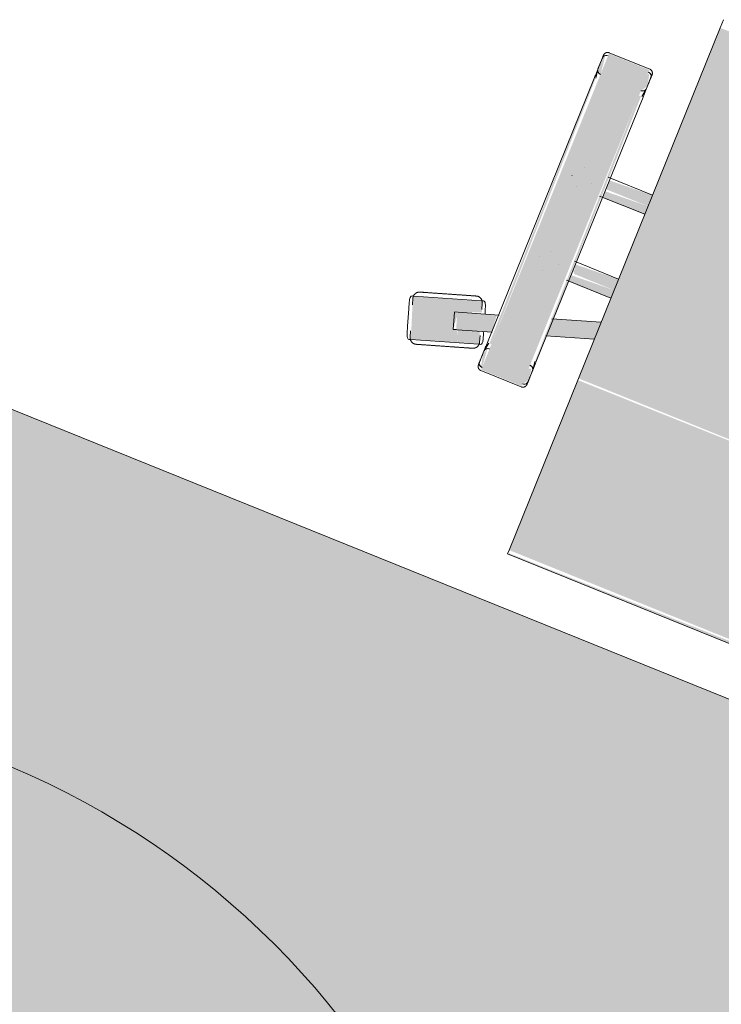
# Model space of a CAD drawing. Header units: millimetres. Extents: x -526411 to -400573, y 47353 to 130199.
# Tile 432 of 543: x -473931 to -473420, y 121459 to 122175. Entities that reach past the tile are written whole.
import ezdxf

# ---------------------------------------------------------------- set-up
doc = ezdxf.new("R2010")
doc.units = ezdxf.units.MM
doc.layers.add('I-FURN', color=30, linetype='Continuous', lineweight=18)
doc.layers.add('I-FURN-IDEN', color=211, linetype='Continuous', lineweight=18)

# ---------------------------------------------------------------- blocks, each defined once
blk = doc.blocks.new('80_KA_CE2_coupe werkplek 2P - Type 2-2942185-3e Verdieping - Percelen telling LI')
at = {"layer": 'I-FURN'}
blk.add_hatch(color=122, dxfattribs=at).paths.add_polyline_path([(825, 53.43), (825, 853.43), (-825, 853.43), (-825, 53.43), (480.42, 53.43)], flags=0)
blk.add_line((825, 853.43), (-825, 853.43), dxfattribs=at)
blk = doc.blocks.new('82_3B_bureaustoel - directie vierkant - 82_3B_bureaustoel - directie vierkant-V32-3e Verdieping - Percelen telling LI')
at = {"layer": 'I-FURN'}
for points in [[(-203.2, 241.23), (-203.2, 238.17), (203.2, 240.34), (201.96, 241.23), (-202.94, 241.23)], [(-203.2, 238.17), (-203.2, 106.04), (203.2, 106.04), (203.2, 238.17), (-181.48, 238.17)], [(239.51, 124.06), (239.51, 104), (271.26, 104), (271.26, 124.06), (248.63, 124.06)], [(-203.2, 106.04), (-203.2, 103.38), (203.2, 104.71), (203.2, 106.04), (-128.07, 106.04)], [(-203.2, 103.38), (-203.2, -171.84), (203.2, -171.84), (203.2, 103.38), (-127, 103.38)], [(236.34, 104), (237.93, -104), (239.51, -104), (237.27, 104), (236.45, 104)], [(239.51, 104), (239.51, -104), (271.26, -104), (271.26, 104)], [(271.26, 104), (273.51, -104), (274.44, -102.72), (272.85, 104), (272.09, 104)], [(203.2, 40.26), (203.2, 34.13), (236.34, 35.77), (236.34, 40.26), (228.71, 40.26)], [(203.2, 34.13), (203.2, 31.75), (236.34, 31.75), (234.46, 34.13), (231.19, 34.13)], [(203.2, 31.75), (203.2, 25.62), (236.34, 27.34), (235.42, 31.75), (232.15, 31.75)], [(203.2, -25.62), (203.2, -31.75), (236.34, -30.11), (236.34, -25.62), (204.66, -25.62)], [(203.2, -31.75), (203.2, -34.13), (236.34, -34.13), (236.34, -31.75), (207.14, -31.75)], [(203.2, -34.13), (203.2, -40.26), (236.34, -38.62), (236.34, -34.13), (208.1, -34.13)], [(239.51, -104), (239.51, -124.06), (271.26, -124.06), (271.26, -104)]]:
    blk.add_hatch(color=122, dxfattribs=at).paths.add_polyline_path(points, flags=0)
h = blk.add_hatch(color=122, dxfattribs=at)
h.paths.add_polyline_path([(239.51, 122.36), (236.34, 118.2), (237.57, 109.56), (239.51, 110.35), (239.51, 120.38)], flags=0)
h.paths.add_polyline_path([(271.26, 122.36), (272.62, 109.06), (274.44, 112.52), (272.36, 121.35)], flags=0)
h = blk.add_hatch(color=122, dxfattribs=at)
h.paths.add_polyline_path([(279.21, 107.41), (282.86, 98.58), (298.44, 103.65), (294.68, 112.44), (279.92, 107.64)], flags=0)
h.paths.add_polyline_path([(294.86, 112.5), (302.36, 91.57), (286.45, 85.13), (289.73, 77.45), (337.44, 92.95), (326.92, 122.92), (297.59, 113.39)], flags=0)
h.paths.add_polyline_path([(299.1, 103.86), (301.17, 104.53), (302.16, 94.44)], flags=0)
h = blk.add_hatch(color=122, dxfattribs=at)
h.paths.add_polyline_path([(203.2, 72.7), (203.2, 59.35), (236.34, 70.11), (236.34, 83.47), (214.16, 76.26)], flags=0)
h.paths.add_polyline_path([(274.44, 95.85), (275.58, 82.86), (302.36, 91.57), (298.44, 103.65), (274.55, 95.88)], flags=0)
h = blk.add_hatch(color=122, dxfattribs=at)
h.paths.add_polyline_path([(239.51, -107.78), (236.34, -112.52), (238.42, -121.35), (239.51, -120.38), (239.51, -110.35)], flags=0)
h.paths.add_polyline_path([(271.26, -107.82), (272.93, -120.82), (274.44, -119.44), (273.72, -110.07), (271.56, -108.09)], flags=0)
for p, q in [((203.2, 241.23), (-203.2, 241.23)), ((203.2, 241.23), (203.2, 238.17)), ((203.2, 238.17), (203.2, 106.04)), ((271.26, 124.72), (239.51, 124.72)), ((279.92, 107.64), (326.92, 122.92)), ((326.92, 122.92), (328.24, 123.34)), ((236.34, 119.44), (236.34, 110.7)), ((274.44, 110.74), (274.44, 119.44)), ((329.46, 117.06), (327.99, 121.59)), ((336.71, 102.73), (332.79, 114.81)), ((336.71, 102.73), (332.79, 114.81)), ((236.34, 111.36), (236.34, 110.7)), ((236.37, 110.29), (237.34, 104)), ((274.41, 110.32), (273.43, 104)), ((274.44, 110.74), (274.44, 111.4)), ((278.6, 107.21), (279.92, 107.64)), ((203.2, 106.04), (203.2, 103.38)), ((203.2, 103.38), (203.2, -171.84)), ((236.34, 104), (236.34, -104)), ((274.01, 95.71), (298.44, 103.65)), ((274.44, -104), (274.44, 104)), ((279.84, 105.95), (281.31, 101.42)), ((298.44, 103.65), (299.1, 103.86)), ((299.1, 103.86), (301.17, 104.53)), ((305.1, 92.46), (301.17, 104.53)), ((336.82, 94.42), (335.35, 98.95)), ((302.36, 91.57), (274.01, 82.36)), ((336.73, 92.72), (289.73, 77.45)), ((302.53, 91.62), (302.36, 91.57)), ((303.02, 91.78), (302.81, 91.71)), ((305.1, 92.45), (303.02, 91.78)), ((338.05, 93.15), (336.73, 92.72)), ((203.2, 72.7), (236.81, 83.62)), ((287.2, 83.3), (288.67, 78.77)), ((289.73, 77.45), (288.41, 77.02)), ((237.38, 70.45), (203.2, 59.35)), ((238.16, 40.48), (203.2, 40.48)), ((256.52, 40.48), (256.56, 40.48)), ((247.85, 31.77), (247.85, 31.75)), ((262.93, 31.77), (262.93, 31.81)), ((203.2, 25.4), (237.98, 25.4)), ((256.56, 25.4), (256.51, 25.4)), ((238.69, -25.4), (203.2, -25.4)), ((256.52, -25.4), (256.56, -25.4)), ((247.85, -31.77), (247.85, -31.81)), ((262.93, -31.77), (262.93, -31.75)), ((203.2, -40.48), (237.93, -40.48)), ((256.56, -40.48), (256.51, -40.48)), ((237.34, -104), (236.37, -110.29)), ((274.41, -110.32), (273.43, -104)), ((236.34, -110.7), (236.34, -119.44)), ((236.34, -110.7), (236.34, -111.36)), ((274.44, -119.44), (274.44, -110.74)), ((274.44, -111.4), (274.44, -110.74)), ((239.51, -124.72), (271.26, -124.72)), ((203.2, -171.84), (203.2, -178.18))]:
    blk.add_line(p, q, dxfattribs=at)
at = {"layer": 'I-FURN', "flags": 128}
for points in [[(236.34, 121.54), (236.34, 121.67), (236.35, 121.8), (236.36, 121.92), (236.38, 122.05), (236.4, 122.17), (236.43, 122.3), (236.46, 122.42), (236.5, 122.54), (236.54, 122.66), (236.59, 122.78), (236.64, 122.9), (236.7, 123.01), (236.76, 123.12), (236.82, 123.23), (236.89, 123.34), (236.97, 123.44), (237.05, 123.54), (237.13, 123.64), (237.21, 123.73), (237.3, 123.82), (237.39, 123.91), (237.49, 123.99), (237.59, 124.07), (237.69, 124.14), (237.8, 124.22), (237.91, 124.28), (238.02, 124.34), (238.13, 124.4), (238.25, 124.45), (238.36, 124.5), (238.48, 124.55), (238.6, 124.59), (238.73, 124.62), (238.85, 124.65), (238.97, 124.67), (239.1, 124.69), (239.23, 124.71), (239.35, 124.71), (239.48, 124.72), (239.51, 124.72)], [(271.26, 124.72), (271.39, 124.72), (271.52, 124.71), (271.64, 124.7), (271.77, 124.68), (271.89, 124.66), (272.02, 124.63), (272.14, 124.6), (272.26, 124.56), (272.38, 124.52), (272.5, 124.47), (272.62, 124.42), (272.73, 124.36), (272.84, 124.3), (272.95, 124.23), (273.06, 124.16), (273.16, 124.09), (273.26, 124.01), (273.36, 123.93), (273.45, 123.85), (273.54, 123.76), (273.63, 123.66), (273.71, 123.57), (273.79, 123.47), (273.86, 123.36), (273.94, 123.26), (274, 123.15), (274.06, 123.04), (274.12, 122.93), (274.17, 122.81), (274.22, 122.69), (274.27, 122.58), (274.31, 122.45), (274.34, 122.33), (274.37, 122.21), (274.39, 122.08), (274.41, 121.96), (274.43, 121.83), (274.43, 121.71), (274.44, 121.58), (274.44, 121.54)], [(302.44, 118.3), (303.22, 118.55), (304, 118.81), (304.78, 119.06), (305.56, 119.31), (306.33, 119.56), (307.09, 119.81), (307.84, 120.05), (308.59, 120.3), (309.33, 120.54), (310.05, 120.77), (310.77, 121), (311.47, 121.23), (312.15, 121.46), (312.82, 121.67), (313.48, 121.89), (314.11, 122.09), (314.73, 122.29), (315.33, 122.49), (315.91, 122.68), (316.46, 122.86), (317, 123.03), (317.51, 123.19), (317.99, 123.35), (318.45, 123.5), (318.89, 123.64), (319.3, 123.78), (319.68, 123.9), (320.04, 124.02), (320.36, 124.12), (320.66, 124.22), (320.93, 124.31), (321.17, 124.38), (321.38, 124.45), (321.56, 124.51), (321.7, 124.56), (321.82, 124.6), (321.91, 124.62), (321.96, 124.64), (321.99, 124.65)], [(321.99, 124.65), (321.97, 124.65), (321.93, 124.63), (321.85, 124.6), (321.74, 124.57), (321.6, 124.52), (321.43, 124.47), (321.23, 124.4), (321, 124.33), (320.74, 124.24), (320.45, 124.15), (320.13, 124.05), (319.78, 123.93), (319.4, 123.81), (319, 123.68), (318.57, 123.54), (318.12, 123.39), (317.64, 123.24), (317.14, 123.07), (316.61, 122.9), (316.06, 122.72), (315.49, 122.54), (314.9, 122.35), (314.28, 122.15), (313.65, 121.94), (313, 121.73), (312.34, 121.51), (311.65, 121.29), (310.96, 121.07), (310.25, 120.84), (309.52, 120.6), (308.79, 120.36), (308.05, 120.12), (307.29, 119.88), (306.53, 119.63), (305.76, 119.38), (304.99, 119.13), (304.21, 118.88), (303.43, 118.62), (302.65, 118.37), (302.44, 118.3)], [(321.99, 124.65), (322.17, 124.71), (322.35, 124.75), (322.54, 124.79), (322.73, 124.83), (322.92, 124.85), (323.11, 124.87), (323.3, 124.88), (323.49, 124.88), (323.68, 124.88), (323.87, 124.87), (324.06, 124.85), (324.25, 124.82), (324.43, 124.78), (324.62, 124.74), (324.8, 124.69), (324.98, 124.63), (325.16, 124.57), (325.34, 124.5), (325.51, 124.42), (325.68, 124.33), (325.85, 124.24), (326.01, 124.14), (326.17, 124.04), (326.33, 123.92), (326.48, 123.81), (326.62, 123.68), (326.76, 123.55), (326.9, 123.42), (327.02, 123.28), (327.15, 123.13), (327.27, 122.98), (327.38, 122.83), (327.48, 122.67), (327.58, 122.51), (327.67, 122.34), (327.76, 122.17), (327.84, 122), (327.91, 121.82), (327.97, 121.64), (327.99, 121.59)], [(236.34, 120.11), (236.34, 120.37), (236.34, 120.61), (236.34, 120.83), (236.34, 121.01), (236.34, 121.17), (236.34, 121.3), (236.34, 121.4), (236.34, 121.48), (236.34, 121.52), (236.34, 121.54)], [(236.34, 121.54), (236.34, 121.53), (236.34, 121.49), (236.34, 121.42), (236.34, 121.32), (236.34, 121.19), (236.34, 121.04), (236.34, 120.86), (236.34, 120.65), (236.34, 120.42), (236.34, 120.16), (236.34, 119.87), (236.34, 119.56), (236.34, 119.23), (236.34, 118.86), (236.34, 118.48), (236.34, 118.07), (236.34, 117.64), (236.34, 117.19), (236.34, 116.72), (236.34, 116.22), (236.34, 115.71), (236.34, 115.18), (236.34, 114.63), (236.34, 114.06), (236.34, 113.48), (236.34, 112.88), (236.34, 112.27), (236.34, 111.64), (236.34, 111.01), (236.34, 110.36), (236.34, 109.7), (236.34, 109.03), (236.34, 108.36), (236.34, 107.67), (236.34, 106.98), (236.34, 106.29), (236.34, 105.59), (236.34, 104.89), (236.34, 104.19), (236.34, 104)], [(274.44, 104), (274.44, 104.7), (274.44, 105.4), (274.44, 106.1), (274.44, 106.8), (274.44, 107.49), (274.44, 108.17), (274.44, 108.85), (274.44, 109.52), (274.44, 110.18), (274.44, 110.83), (274.44, 111.47), (274.44, 112.1), (274.44, 112.72), (274.44, 113.32), (274.44, 113.91), (274.44, 114.48), (274.44, 115.03), (274.44, 115.57), (274.44, 116.09), (274.44, 116.59), (274.44, 117.06), (274.44, 117.52), (274.44, 117.96), (274.44, 118.37), (274.44, 118.76), (274.44, 119.13), (274.44, 119.47), (274.44, 119.79), (274.44, 120.08), (274.44, 120.35), (274.44, 120.59), (274.44, 120.81), (274.44, 121), (274.44, 121.16), (274.44, 121.29), (274.44, 121.39), (274.44, 121.47), (274.44, 121.52), (274.44, 121.54)], [(274.44, 121.54), (274.44, 121.53), (274.44, 121.49), (274.44, 121.42), (274.44, 121.32), (274.44, 121.19), (274.44, 121.04), (274.44, 120.86), (274.44, 120.65), (274.44, 120.42), (274.44, 120.16), (274.44, 120.11)], [(302.44, 118.3), (301.66, 118.05), (300.88, 117.79), (300.1, 117.54), (299.33, 117.29), (298.56, 117.04), (297.8, 116.79), (297.04, 116.54), (296.29, 116.3), (295.56, 116.06), (294.83, 115.83), (294.12, 115.59), (293.42, 115.37), (292.73, 115.14), (292.06, 114.93), (291.41, 114.71), (290.77, 114.51), (290.15, 114.31), (289.55, 114.11), (288.98, 113.92), (288.42, 113.74), (287.89, 113.57), (287.38, 113.41), (286.89, 113.25), (286.43, 113.1), (286, 112.96), (285.59, 112.82), (285.2, 112.7), (284.85, 112.58), (284.52, 112.48), (284.22, 112.38), (283.96, 112.29), (283.72, 112.22), (283.51, 112.15), (283.33, 112.09), (283.18, 112.04), (283.06, 112), (282.98, 111.98), (282.92, 111.96), (282.9, 111.95)], [(282.9, 111.95), (282.91, 111.95), (282.96, 111.97), (283.04, 111.99), (283.15, 112.03), (283.29, 112.08), (283.46, 112.13), (283.66, 112.2), (283.89, 112.27), (284.15, 112.36), (284.44, 112.45), (284.76, 112.55), (285.11, 112.67), (285.48, 112.79), (285.88, 112.92), (286.31, 113.06), (286.76, 113.21), (287.24, 113.36), (287.75, 113.53), (288.27, 113.7), (288.82, 113.88), (289.4, 114.06), (289.99, 114.25), (290.6, 114.45), (291.23, 114.66), (291.88, 114.87), (292.55, 115.08), (293.23, 115.31), (293.93, 115.53), (294.64, 115.76), (295.36, 116), (296.09, 116.24), (296.84, 116.48), (297.59, 116.72), (298.35, 116.97), (299.12, 117.22), (299.89, 117.47), (300.67, 117.72), (301.45, 117.98), (302.23, 118.23), (302.44, 118.3)], [(279.84, 105.95), (279.78, 106.13), (279.74, 106.31), (279.7, 106.5), (279.66, 106.69), (279.64, 106.88), (279.62, 107.07), (279.61, 107.26), (279.61, 107.45), (279.61, 107.64), (279.62, 107.83), (279.64, 108.02), (279.67, 108.21), (279.71, 108.39), (279.75, 108.58), (279.8, 108.76), (279.86, 108.94), (279.92, 109.12), (279.99, 109.3), (280.07, 109.47), (280.16, 109.64), (280.25, 109.81), (280.35, 109.97), (280.45, 110.13), (280.56, 110.29), (280.68, 110.44), (280.81, 110.58), (280.94, 110.72), (281.07, 110.86), (281.21, 110.98), (281.36, 111.11), (281.51, 111.23), (281.66, 111.34), (281.82, 111.44), (281.98, 111.54), (282.15, 111.63), (282.32, 111.72), (282.49, 111.8), (282.67, 111.87), (282.85, 111.93), (282.9, 111.95)], [(336.82, 94.42), (336.87, 94.23), (336.92, 94.05), (336.96, 93.86), (337, 93.68), (337.02, 93.49), (337.04, 93.3), (337.05, 93.11), (337.05, 92.92), (337.05, 92.73), (337.03, 92.54), (337.01, 92.35), (336.99, 92.16), (336.95, 91.97), (336.91, 91.79), (336.86, 91.6), (336.8, 91.42), (336.74, 91.24), (336.67, 91.06), (336.59, 90.89), (336.5, 90.72), (336.41, 90.55), (336.31, 90.39), (336.2, 90.23), (336.09, 90.08), (335.98, 89.93), (335.85, 89.78), (335.72, 89.64), (335.59, 89.51), (335.45, 89.38), (335.3, 89.26), (335.15, 89.14), (335, 89.03), (334.84, 88.92), (334.68, 88.82), (334.51, 88.73), (334.34, 88.65), (334.17, 88.57), (333.99, 88.5), (333.81, 88.43), (333.76, 88.42)], [(333.76, 88.42), (333.75, 88.41), (333.7, 88.4), (333.62, 88.37), (333.51, 88.33), (333.37, 88.29), (333.2, 88.23), (333, 88.17), (332.77, 88.09), (332.51, 88.01), (332.22, 87.91), (331.9, 87.81), (331.55, 87.7), (331.18, 87.58), (330.78, 87.45), (330.35, 87.31), (329.89, 87.16), (329.41, 87), (328.91, 86.84), (328.38, 86.67), (327.83, 86.49), (327.26, 86.3), (326.67, 86.11), (326.06, 85.91), (325.43, 85.71), (324.78, 85.5), (324.11, 85.28), (323.43, 85.06), (322.73, 84.83), (322.02, 84.6), (321.3, 84.37), (320.56, 84.13), (319.82, 83.89), (319.07, 83.64), (318.31, 83.39), (317.54, 83.14), (316.77, 82.89), (315.99, 82.64), (315.21, 82.39), (314.43, 82.13), (314.22, 82.06)], [(314.22, 82.06), (315, 82.32), (315.78, 82.57), (316.56, 82.82), (317.33, 83.08), (318.1, 83.33), (318.86, 83.57), (319.62, 83.82), (320.36, 84.06), (321.1, 84.3), (321.83, 84.54), (322.54, 84.77), (323.24, 85), (323.93, 85.22), (324.6, 85.44), (325.25, 85.65), (325.89, 85.86), (326.51, 86.06), (327.1, 86.25), (327.68, 86.44), (328.24, 86.62), (328.77, 86.79), (329.28, 86.96), (329.77, 87.12), (330.23, 87.27), (330.66, 87.41), (331.07, 87.54), (331.45, 87.67), (331.81, 87.78), (332.14, 87.89), (332.43, 87.98), (332.7, 88.07), (332.94, 88.15), (333.15, 88.22), (333.33, 88.27), (333.48, 88.32), (333.59, 88.36), (333.68, 88.39), (333.74, 88.41), (333.76, 88.41)], [(314.22, 82.06), (313.43, 81.81), (312.65, 81.56), (311.88, 81.3), (311.1, 81.05), (310.33, 80.8), (309.57, 80.55), (308.81, 80.31), (308.07, 80.07), (307.33, 79.83), (306.6, 79.59), (305.89, 79.36), (305.19, 79.13), (304.5, 78.91), (303.83, 78.69), (303.18, 78.48), (302.54, 78.27), (301.93, 78.07), (301.33, 77.88), (300.75, 77.69), (300.19, 77.51), (299.66, 77.34), (299.15, 77.17), (298.67, 77.01), (298.2, 76.86), (297.77, 76.72), (297.36, 76.59), (296.98, 76.46), (296.62, 76.35), (296.3, 76.24), (296, 76.15), (295.73, 76.06), (295.49, 75.98), (295.28, 75.91), (295.1, 75.85), (294.95, 75.81), (294.84, 75.77), (294.75, 75.74), (294.7, 75.72), (294.67, 75.71)], [(294.67, 75.71), (294.69, 75.72), (294.73, 75.73), (294.81, 75.76), (294.92, 75.79), (295.06, 75.84), (295.23, 75.9), (295.43, 75.96), (295.66, 76.04), (295.92, 76.12), (296.21, 76.22), (296.53, 76.32), (296.88, 76.43), (297.25, 76.55), (297.66, 76.68), (298.08, 76.82), (298.54, 76.97), (299.02, 77.13), (299.52, 77.29), (300.05, 77.46), (300.6, 77.64), (301.17, 77.83), (301.76, 78.02), (302.37, 78.22), (303.01, 78.42), (303.66, 78.63), (304.32, 78.85), (305, 79.07), (305.7, 79.3), (306.41, 79.53), (307.13, 79.76), (307.87, 80), (308.61, 80.24), (309.37, 80.49), (310.13, 80.74), (310.89, 80.99), (311.67, 81.24), (312.44, 81.49), (313.22, 81.74), (314, 82), (314.22, 82.06)], [(294.67, 75.71), (294.49, 75.66), (294.3, 75.61), (294.12, 75.57), (293.93, 75.54), (293.74, 75.51), (293.55, 75.49), (293.36, 75.48), (293.17, 75.48), (292.98, 75.49), (292.79, 75.5), (292.6, 75.52), (292.41, 75.55), (292.23, 75.58), (292.04, 75.62), (291.86, 75.67), (291.67, 75.73), (291.49, 75.8), (291.32, 75.87), (291.14, 75.95), (290.97, 76.03), (290.81, 76.12), (290.65, 76.22), (290.49, 76.33), (290.33, 76.44), (290.18, 76.56), (290.04, 76.68), (289.9, 76.81), (289.76, 76.95), (289.63, 77.09), (289.51, 77.23), (289.39, 77.38), (289.28, 77.53), (289.18, 77.69), (289.08, 77.86), (288.99, 78.02), (288.9, 78.19), (288.82, 78.37), (288.75, 78.54), (288.69, 78.72), (288.67, 78.77)], [(236.34, -104), (236.34, -104.7), (236.34, -105.4), (236.34, -106.1), (236.34, -106.8), (236.34, -107.49), (236.34, -108.17), (236.34, -108.85), (236.34, -109.52), (236.34, -110.18), (236.34, -110.83), (236.34, -111.47), (236.34, -112.1), (236.34, -112.72), (236.34, -113.32), (236.34, -113.91), (236.34, -114.48), (236.34, -115.03), (236.34, -115.57), (236.34, -116.09), (236.34, -116.59), (236.34, -117.06), (236.34, -117.52), (236.34, -117.96), (236.34, -118.37), (236.34, -118.76), (236.34, -119.13), (236.34, -119.47), (236.34, -119.79), (236.34, -120.08), (236.34, -120.35), (236.34, -120.59), (236.34, -120.81), (236.34, -121), (236.34, -121.16), (236.34, -121.29), (236.34, -121.39), (236.34, -121.47), (236.34, -121.52), (236.34, -121.54)], [(274.44, -121.54), (274.44, -121.53), (274.44, -121.49), (274.44, -121.42), (274.44, -121.32), (274.44, -121.19), (274.44, -121.04), (274.44, -120.86), (274.44, -120.65), (274.44, -120.42), (274.44, -120.16), (274.44, -119.87), (274.44, -119.56), (274.44, -119.23), (274.44, -118.86), (274.44, -118.48), (274.44, -118.07), (274.44, -117.64), (274.44, -117.19), (274.44, -116.72), (274.44, -116.22), (274.44, -115.71), (274.44, -115.18), (274.44, -114.63), (274.44, -114.06), (274.44, -113.48), (274.44, -112.88), (274.44, -112.27), (274.44, -111.64), (274.44, -111.01), (274.44, -110.36), (274.44, -109.7), (274.44, -109.03), (274.44, -108.36), (274.44, -107.67), (274.44, -106.98), (274.44, -106.29), (274.44, -105.59), (274.44, -104.89), (274.44, -104.19), (274.44, -104)], [(236.34, -121.54), (236.34, -121.53), (236.34, -121.49), (236.34, -121.42), (236.34, -121.32), (236.34, -121.19), (236.34, -121.04), (236.34, -120.86), (236.34, -120.65), (236.34, -120.42), (236.34, -120.16), (236.34, -120.11)], [(239.51, -124.72), (239.39, -124.72), (239.26, -124.71), (239.13, -124.7), (239.01, -124.68), (238.88, -124.66), (238.76, -124.63), (238.64, -124.6), (238.52, -124.56), (238.4, -124.52), (238.28, -124.47), (238.16, -124.42), (238.05, -124.36), (237.94, -124.3), (237.83, -124.23), (237.72, -124.16), (237.62, -124.09), (237.52, -124.01), (237.42, -123.93), (237.33, -123.85), (237.24, -123.76), (237.15, -123.66), (237.07, -123.57), (236.99, -123.47), (236.91, -123.36), (236.84, -123.26), (236.78, -123.15), (236.71, -123.04), (236.66, -122.93), (236.6, -122.81), (236.55, -122.69), (236.51, -122.58), (236.47, -122.45), (236.44, -122.33), (236.41, -122.21), (236.39, -122.08), (236.37, -121.96), (236.35, -121.83), (236.34, -121.71), (236.34, -121.58), (236.34, -121.54)], [(274.44, -121.54), (274.44, -121.67), (274.43, -121.8), (274.42, -121.92), (274.4, -122.05), (274.38, -122.17), (274.35, -122.3), (274.32, -122.42), (274.28, -122.54), (274.24, -122.66), (274.19, -122.78), (274.14, -122.9), (274.08, -123.01), (274.02, -123.12), (273.95, -123.23), (273.88, -123.34), (273.81, -123.44), (273.73, -123.54), (273.65, -123.64), (273.57, -123.73), (273.48, -123.82), (273.38, -123.91), (273.29, -123.99), (273.19, -124.07), (273.08, -124.14), (272.98, -124.22), (272.87, -124.28), (272.76, -124.34), (272.65, -124.4), (272.53, -124.45), (272.41, -124.5), (272.3, -124.55), (272.17, -124.59), (272.05, -124.62), (271.93, -124.65), (271.8, -124.67), (271.68, -124.69), (271.55, -124.71), (271.43, -124.71), (271.3, -124.72), (271.26, -124.72)], [(274.44, -120.11), (274.44, -120.37), (274.44, -120.61), (274.44, -120.83), (274.44, -121.01), (274.44, -121.17), (274.44, -121.3), (274.44, -121.4), (274.44, -121.48), (274.44, -121.52), (274.44, -121.54)]]:
    blk.add_lwpolyline(points, dxfattribs=at)
at = {"layer": 'I-FURN'}
for centre, major_axis, ratio, start_param, end_param in [((239.51, 119.44), (-3.17, 0), 0.918218, 4.712389, 6.283185), ((239.51, 119.44), (-3.17, 0), 0.918252, 4.974188, 6.283185), ((271.26, 119.44), (-3.17, 0), 0.918218, 3.141593, 4.712389), ((271.26, 119.44), (3.17, 0), 0.918252, 0, 1.308997), ((239.51, 110.7), (-3.17, 0), 0.918218, 0, 1.570796), ((239.51, 110.7), (3.18, 0), 0.918252, 3.141593, 4.45059), ((271.22, 110.74), (-3.22, 0), 0.918252, 1.570796, 3.141593), ((271.22, 110.74), (3.22, 0), 0.918218, 4.727082, 6.283185), ((239.51, -110.7), (3.17, 0), 0.918218, 1.570796, 3.141593), ((239.51, -110.7), (3.17, 0), 0.918252, 1.832596, 3.141593), ((271.22, -110.74), (3.22, 0), 0.918218, 0, 1.570796), ((271.22, -110.74), (3.22, 0), 0.918252, 0, 1.308997), ((239.51, -119.44), (3.17, 0), 0.918218, 3.141593, 4.712389), ((239.51, -119.44), (3.17, 0), 0.918252, 3.141593, 4.45059), ((271.26, -119.44), (3.17, 0), 0.918218, 4.712389, 6.283185), ((271.26, -119.44), (3.18, 0), 0.918252, 4.974188, 6.283185)]:
    blk.add_ellipse(centre, major_axis=major_axis, ratio=ratio, start_param=start_param, end_param=end_param, dxfattribs=at)
for points, knots in [([(332.79, 114.81), (332.33, 116.2), (331.68, 118.23), (330.85, 120.54), (330.14, 122.17), (329.29, 123.33), (328.6, 123.46), (328.24, 123.34)], [0, 0, 0, 0, 0.285714, 0.428571, 0.571429, 0.785714, 1, 1, 1, 1]), ([(278.6, 107.21), (278.12, 107.06), (277.72, 106.46), (277.81, 104.9), (278.19, 103.16), (278.94, 100.71), (279.6, 98.68), (279.94, 97.64)], [0, 0, 0, 0, 0.285714, 0.428571, 0.571429, 0.785714, 1, 1, 1, 1]), ([(338.05, 93.15), (338.35, 93.26), (338.66, 93.54), (338.85, 94.13), (338.9, 94.86), (338.71, 96.18), (338.28, 97.8), (337.86, 99.17), (337.39, 100.64), (336.99, 101.86), (336.71, 102.73)], [0, 0, 0, 0, 0.166667, 0.25, 0.333333, 0.5, 0.666667, 0.75, 0.833333, 1, 1, 1, 1]), ([(283.87, 85.56), (284.15, 84.69), (284.54, 83.47), (285.03, 82), (285.49, 80.65), (286.09, 79.08), (286.72, 77.91), (287.19, 77.35), (287.69, 76.98), (288.11, 76.94), (288.41, 77.02)], [0, 0, 0, 0, 0.166667, 0.25, 0.333333, 0.5, 0.666667, 0.75, 0.833333, 1, 1, 1, 1])]:
    blk.add_open_spline(points, degree=3, knots=knots, dxfattribs=at)
blk = doc.blocks.new('00_KU_meubel_tag - 00_KU_meubel_tag-3198169-3e Verdieping - Percelen telling LI')
at = {"layer": 'I-FURN-IDEN'}
blk.add_circle((0, 0), 3, dxfattribs=at)
blk.add_arc((0, 0), 3, 360, 180, dxfattribs=at)

msp = doc.modelspace()

# ---------------------------------------------------------------- block references
at = {"layer": 'I-FURN'}
for name, p, rotation in [('82_3B_bureaustoel - directie vierkant - 82_3B_bureaustoel - directie vierkant-V32-3e Verdieping - Percelen telling LI', (-473296.59, 121934.15), 157.9932616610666), ('80_KA_CE2_coupe werkplek 2P - Type 2-2942185-3e Verdieping - Percelen telling LI', (-473706.97, 120878.75), 337.9932616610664)]:
    msp.add_blockref(name, p, dxfattribs=dict(at, rotation=rotation))
at = {"layer": 'I-FURN-IDEN', "xscale": 199.9999999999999, "yscale": 199.9999999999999, "zscale": 199.9999999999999}
msp.add_blockref('00_KU_meubel_tag - 00_KU_meubel_tag-3198169-3e Verdieping - Percelen telling LI', (-474169.38, 121078.41), dxfattribs=at)

doc.saveas('drawing.dxf')
